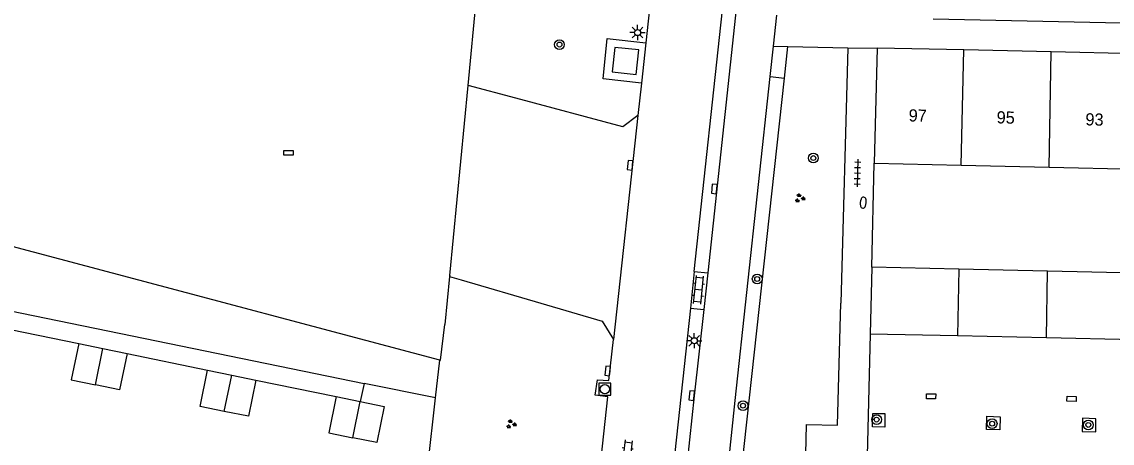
# Model space of a CAD drawing. Extents: x 132999 to 136000, y 398499 to 400501.
# Drawn here: x 134840.8 to 134930.3, y 398988.5 to 399023.1 of the extents above; entities that cross this region are included whole.
import ezdxf

# ---------------------------------------------------------------- set-up
doc = ezdxf.new("R2010")
doc.units = 0
for name, color, linetype in [('gg-afsc-hekwerk', 7, 'Continuous'), ('gg-anno-huisnummerreeks BGT', 7, 'Continuous'), ('gg-bbg-bijgebouw', 7, 'Continuous'), ('gg-bbg-hoofdgebouw', 7, 'Continuous'), ('gg-bbg-tussenscheiding', 7, 'Continuous'), ('gg-knt-verharding', 7, 'Continuous'), ('gg-knt-verharding nz', 7, 'Continuous'), ('gt-grn-groengrens', 7, 'Continuous'), ('gt-grn-vlakafsluiter', 7, 'Continuous'), ('gt-grn-weggrens', 7, 'Continuous'), ('gt-symb-boom', 7, 'Continuous'), ('gt-symb-brandkraan', 7, 'Continuous'), ('gt-symb-groenvak', 7, 'Continuous'), ('gt-symb-klinker verharding', 7, 'Continuous'), ('gt-symb-kolk', 7, 'Continuous'), ('gt-symb-kolk center center', 7, 'Continuous'), ('gt-symb-lichtmast', 7, 'Continuous'), ('gt-symb-rioolschacht', 7, 'Continuous'), ('gt-symb-tegel verharding', 7, 'Continuous')]:
    doc.layers.add(name, color=color, linetype=linetype)

# ---------------------------------------------------------------- blocks, each defined once
blk = doc.blocks.new('gt0-BOOM')
at = {"layer": 'gt-symb-boom'}
for radius in [0.4, 0.2]:
    blk.add_circle((0, 0), radius, dxfattribs=at)
blk = doc.blocks.new('gt0-LMAST')
at = {"layer": 'gt-symb-lichtmast'}
for p, q in [((-0.182, 0.173), (-0.447, 0.438)), ((-0.005, 0.246), (-0.005, 0.621)), ((0.172, 0.173), (0.437, 0.438)), ((-0.255, -0.004), (-0.63, -0.004)), ((-0.182, -0.181), (-0.447, -0.446)), ((-0.005, -0.254), (-0.005, -0.629)), ((0.437, -0.446), (0.172, -0.181)), ((0.245, -0.004), (0.62, -0.004))]:
    blk.add_line(p, q, dxfattribs=at)
blk.add_circle((-0.005, -0.004), 0.25, dxfattribs=at)
blk = doc.blocks.new('gt0-KOLKCC')
at = {"layer": 'gt-symb-kolk center center'}
blk.add_lwpolyline([(-0.375, 0.2), (0.375, 0.2), (0.375, -0.2), (-0.375, -0.2)], close=True, dxfattribs=at)
blk = doc.blocks.new('gt0-TEG1')
at = {"layer": 'gt-symb-tegel verharding'}
for p, q in [((-1.125, 0), (1.125, 0)), ((-0.9, -0.25), (-0.9, 0.25)), ((-0.45, -0.25), (-0.45, 0.25)), ((0, -0.25), (0, 0.25)), ((0.45, -0.25), (0.45, 0.25)), ((0.9, -0.25), (0.9, 0.25))]:
    blk.add_line(p, q, dxfattribs=at)
blk = doc.blocks.new('gt0-BR')
at = {"layer": 'gt-symb-brandkraan'}
for centre, radius, start, end in [((-0.244, 0), 0.206, 107.56694, 252.43307), ((0.599, -2.664), 3, 106.89205, 107.56694), ((0, -0.691), 0.938, 73.10799, 106.89205), ((-0.599, -2.664), 3, 72.43309, 73.10799), ((0.244, 0), 0.206, 287.56695, 72.43309), ((0.599, 2.664), 3, 252.43307, 253.10797), ((0, 0.691), 0.938, 253.10797, 286.89206), ((-0.599, 2.664), 3, 286.89206, 287.56695)]:
    blk.add_arc(centre, radius, start, end, dxfattribs=at)
blk = doc.blocks.new('gt0-KOLK')
at = {"layer": 'gt-symb-kolk'}
blk.add_lwpolyline([(0, 0), (0.375, 0), (0.375, 0.4), (-0.375, 0.4), (-0.375, 0), (0, 0)], dxfattribs=at)
blk = doc.blocks.new('gt0-GRVAK')
at = {"layer": 'gt-symb-groenvak'}
for p, q in [((-0.11, 0.189), (-0.228, 0.24)), ((-0.182, 0.153), (0.088, 0.153)), ((-0.091, 0.211), (-0.156, 0.322)), ((-0.047, 0.214), (-0.047, 0.393)), ((-0.004, 0.211), (0.061, 0.322)), ((0.015, 0.189), (0.133, 0.24)), ((0.262, -0.052), (0.197, 0.059)), ((0.305, -0.049), (0.305, 0.13)), ((0.349, -0.052), (0.414, 0.059)), ((-0.245, -0.228), (-0.363, -0.177)), ((-0.318, -0.264), (-0.047, -0.264)), ((-0.226, -0.206), (-0.291, -0.095)), ((-0.183, -0.203), (-0.183, -0.024)), ((-0.139, -0.206), (-0.074, -0.095)), ((-0.12, -0.228), (-0.002, -0.177)), ((0.243, -0.074), (0.125, -0.023)), ((0.17, -0.11), (0.441, -0.11)), ((0.368, -0.074), (0.486, -0.023))]:
    blk.add_line(p, q, dxfattribs=at)
blk = doc.blocks.new('gt0-RS')
at = {"layer": 'gt-symb-rioolschacht'}
blk.add_lwpolyline([(-0.5, -0.5), (0.5, -0.5), (0.5, 0.5), (-0.5, 0.5)], close=True, dxfattribs=at)
blk.add_circle((0, 0), 0.375, dxfattribs=at)
blk = doc.blocks.new('gt0-KL1')
at = {"layer": 'gt-symb-klinker verharding'}
for p, q in [((-1.15, 0.3), (1.15, 0.3)), ((-1, -0.3), (-1, 0.3)), ((-0.5, 0.3), (-0.5, 0.45)), ((0, -0.3), (0, 0.3)), ((0.5, 0.3), (0.5, 0.45)), ((1, -0.3), (1, 0.3)), ((-1.15, -0.3), (1.15, -0.3)), ((-0.5, -0.45), (-0.5, -0.3)), ((0.5, -0.45), (0.5, -0.3))]:
    blk.add_line(p, q, dxfattribs=at)

msp = doc.modelspace()

# ---------------------------------------------------------------- linework, layer by layer
at = {"layer": 'gg-afsc-hekwerk'}
for p, q in [((134877.44, 399017.871), (134878.842, 399032.353)), ((134875.93, 399002.27), (134877.44, 399017.871)), ((134838.568, 398998.098), (134845.46, 398996.689)), ((134849.426, 398995.873), (134856.047, 398994.502)), ((134874.772, 398992.231), (134875.118, 398995.315)), ((134860.005, 398993.691), (134866.596, 398992.34)), ((134868.904, 398993.41), (134868.575, 398991.935)), ((134874.772, 398992.231), (134868.904, 398993.41))]:
    msp.add_line(p, q, dxfattribs=at)
for points in [[(134875.118, 398995.315), (134817.003, 399010.753), (134785.713, 399019.434)], [(134875.118, 398995.315), (134875.16, 398995.32), (134875.522, 398998.246)], [(134872.178, 398981.215), (134873.505, 398980.942), (134874.772, 398992.231)]]:
    msp.add_lwpolyline(points, dxfattribs=at)
at = {"layer": 'gg-bbg-bijgebouw'}
for p, q in [((134910.61, 399002.96), (134910.47, 398997.46)), ((134917.751, 399002.801), (134910.61, 399002.96)), ((134925.035, 399002.638), (134917.751, 399002.801)), ((134932.301, 399002.476), (134925.035, 399002.638)), ((134845.46, 398996.689), (134847.443, 398996.281)), ((134917.623, 398997.308), (134910.47, 398997.46)), ((134924.947, 398997.152), (134917.623, 398997.308)), ((134932.153, 398996.999), (134924.947, 398997.152)), ((134847.443, 398996.281), (134849.426, 398995.873)), ((134856.047, 398994.502), (134858.026, 398994.097)), ((134858.026, 398994.097), (134860.005, 398993.691)), ((134866.596, 398992.34), (134868.575, 398991.935))]:
    msp.add_line(p, q, dxfattribs=at)
for points in [[(134845.46, 398996.689), (134844.847, 398993.711), (134846.83, 398993.303)], [(134849.426, 398995.873), (134848.813, 398992.895), (134846.83, 398993.303)], [(134857.416, 398991.119), (134855.437, 398991.524), (134856.047, 398994.502)], [(134860.005, 398993.691), (134859.395, 398990.713), (134857.416, 398991.119)], [(134866.596, 398992.34), (134865.987, 398989.362), (134867.966, 398988.957)], [(134868.575, 398991.935), (134870.554, 398991.53), (134869.944, 398988.552), (134867.966, 398988.957)]]:
    msp.add_lwpolyline(points, dxfattribs=at)
at = {"layer": 'gg-bbg-hoofdgebouw'}
for p, q in [((134911.04, 399020.95), (134910.8, 399011.49)), ((134918.169, 399020.796), (134911.04, 399020.95)), ((134925.323, 399020.641), (134918.169, 399020.796)), ((134932.789, 399020.48), (134925.323, 399020.641)), ((134910.8, 399011.49), (134917.949, 399011.331)), ((134917.949, 399011.331), (134925.172, 399011.17)), ((134925.172, 399011.17), (134932.532, 399011.006))]:
    msp.add_line(p, q, dxfattribs=at)
at = {"layer": 'gg-bbg-tussenscheiding'}
for p, q in [((134917.949, 399011.331), (134918.169, 399020.796)), ((134925.172, 399011.17), (134925.323, 399020.641)), ((134917.751, 399002.801), (134917.623, 398997.308)), ((134924.947, 398997.152), (134925.035, 399002.638)), ((134846.83, 398993.303), (134847.443, 398996.281)), ((134857.416, 398991.119), (134858.026, 398994.097)), ((134867.966, 398988.957), (134868.575, 398991.935))]:
    msp.add_line(p, q, dxfattribs=at)
at = {"layer": 'gg-knt-verharding'}
for p, q in [((134896.015, 399002.617), (134903.965, 399075.975)), ((134902.511, 399021.101), (134902.785, 399023.651)), ((134915.631, 399023.351), (134968.177, 399022.222)), ((134892.033, 399021.391), (134891.672, 399018.079)), ((134902.244, 399018.615), (134902.511, 399021.101)), ((134902.511, 399021.101), (134903.71, 399021.077)), ((134903.71, 399021.077), (134908.615, 399020.979)), ((134908.615, 399020.979), (134908.042, 399000)), ((134881.352, 399016.832), (134877.44, 399017.871)), ((134891.672, 399018.079), (134891.382, 399015.418)), ((134910.61, 399002.96), (134910.8, 399011.49)), ((134875.922, 399002.187), (134876.875, 399001.908)), ((134896.015, 399002.617), (134895.703, 398999.603)), ((134896.015, 399002.617), (134897.118, 399002.498)), ((134897.118, 399002.498), (134896.793, 398999.485)), ((134876.875, 399001.908), (134883.406, 399000)), ((134836.864, 398999.995), (134868.904, 398993.41)), ((134895.703, 398999.603), (134892.606, 398970.93)), ((134895.703, 398999.603), (134896.793, 398999.485)), ((134910.47, 398997.46), (134910.208, 398987.454))]:
    msp.add_line(p, q, dxfattribs=at)
for points in [[(134905.026, 399075.875), (134902.712, 399054.517), (134897.118, 399002.498)], [(134892.568, 399026.645), (134892.532, 399025.967), (134892.033, 399021.391)], [(134891.672, 399018.079), (134888.523, 399018.433), (134888.871, 399021.735), (134892.033, 399021.391)], [(134889.494, 399021.002), (134889.272, 399018.995), (134891.245, 399018.791), (134891.467, 399020.798), (134889.494, 399021.002)], [(134894.984, 398951.452), (134897.851, 398977.359), (134899.386, 398992.003), (134902.244, 399018.615)], [(134891.382, 399015.418), (134890.147, 399014.496), (134881.352, 399016.832)], [(134883.406, 399000), (134888.441, 398998.529), (134889.371, 398997.019)], [(134896.793, 398999.485), (134896.001, 398992.394), (134894.472, 398977.931), (134892.72, 398961.761)], [(134903.182, 398951.29), (134903.663, 398975.521), (134904.894, 398975.536), (134905.244, 398990.026), (134907.769, 398989.982), (134908.042, 399000)], [(134887.789, 398981.927), (134888.913, 398992.302), (134887.875, 398992.447), (134888.058, 398993.714), (134889.006, 398993.651), (134889.371, 398997.019)], [(134911.664, 398989.832), (134910.654, 398989.836), (134910.68, 398990.942), (134911.674, 398990.929), (134911.664, 398989.832)], [(134921.139, 398990.675), (134921.102, 398989.596), (134920.006, 398989.637), (134920.039, 398990.729), (134921.139, 398990.675)], [(134927.916, 398990.555), (134927.887, 398989.477), (134928.985, 398989.431), (134928.992, 398990.514), (134927.916, 398990.555)]]:
    msp.add_lwpolyline(points, dxfattribs=at)
at = {"layer": 'gg-knt-verharding nz'}
msp.add_line((134891.382, 399015.418), (134889.371, 398997.019), dxfattribs=at)
at = {"layer": 'gt-grn-groengrens'}
for p, q in [((134903.427, 399018.486), (134903.71, 399021.077)), ((134896.093, 398951.43), (134903.427, 399018.486)), ((134902.244, 399018.615), (134903.427, 399018.486))]:
    msp.add_line(p, q, dxfattribs=at)
at = {"layer": 'gt-grn-vlakafsluiter'}
for p, q in [((134875.922, 399002.187), (134875.522, 398998.246)), ((134875.93, 399002.27), (134875.922, 399002.187))]:
    msp.add_line(p, q, dxfattribs=at)
at = {"layer": 'gt-grn-weggrens'}
msp.add_line((134908.615, 399020.979), (134911.04, 399020.95), dxfattribs=at)

# ---------------------------------------------------------------- block references
at = {"layer": 'gt-symb-boom'}
for p in [(134884.943, 399021.239), (134905.799, 399011.917), (134901.184, 399001.99), (134900.021, 398991.584), (134910.99, 398990.443), (134920.481, 398990.109), (134928.379, 398990.005)]:
    msp.add_blockref('gt0-BOOM', p, dxfattribs=at)
at = {"layer": 'gt-symb-brandkraan', "rotation": 84.43197594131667}
msp.add_blockref('gt0-BR', (134909.895, 399008.257), dxfattribs=at)
at = {"layer": 'gt-symb-groenvak'}
for p in [(134904.679, 399008.624), (134880.961, 398990.065)]:
    msp.add_blockref('gt0-GRVAK', p, dxfattribs=at)
at = {"layer": 'gt-symb-klinker verharding'}
for p, rotation in [((134896.369, 399001.097), 84.2609015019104), ((134890.488, 398987.589), -96.89054831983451)]:
    msp.add_blockref('gt0-KL1', p, dxfattribs=dict(at, rotation=rotation))
at = {"layer": 'gt-symb-kolk'}
for p, rotation in [((134890.942, 399011.308), 84.83625742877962), ((134897.856, 399009.367), 83.79902900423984), ((134889.103, 398994.422), 84.09026044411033), ((134896.001, 398992.394), 83.62817759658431)]:
    msp.add_blockref('gt0-KOLK', p, dxfattribs=dict(at, rotation=rotation))
at = {"layer": 'gt-symb-kolk center center'}
msp.add_blockref('gt0-KOLKCC', (134862.688, 399012.346), dxfattribs=at)
for p, rotation in [((134915.468, 398992.355), -0.1718868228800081), ((134927.004, 398992.146), -1.9492541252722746)]:
    msp.add_blockref('gt0-KOLKCC', p, dxfattribs=dict(at, rotation=rotation))
at = {"layer": 'gt-symb-lichtmast'}
for p in [(134891.362, 399022.228), (134896.017, 398996.923)]:
    msp.add_blockref('gt0-LMAST', p, dxfattribs=at)
at = {"layer": 'gt-symb-rioolschacht'}
msp.add_blockref('gt0-RS', (134888.672, 398992.939), dxfattribs=at)
at = {"layer": 'gt-symb-tegel verharding', "rotation": -91.60386277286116}
msp.add_blockref('gt0-TEG1', (134909.417, 399010.69), dxfattribs=at)

# ---------------------------------------------------------------- texts
at = {"layer": 'gg-anno-huisnummerreeks BGT'}
for s, p in [('97', (134913.617, 399014.929)), ('95', (134920.843, 399014.768)), ('93', (134928.135, 399014.605))]:
    msp.add_text(s, height=1, rotation=358.7, dxfattribs=at).set_placement(p)

doc.saveas('drawing.dxf')
